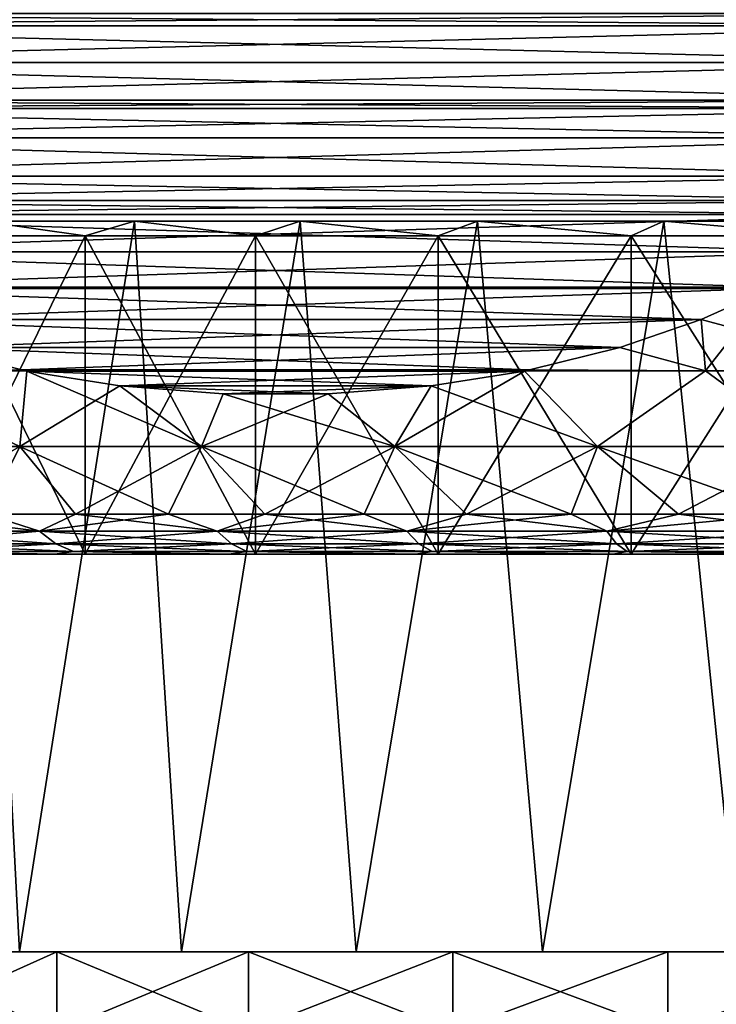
# Model space of a CAD drawing. Header units: metres. Extents: x -109 to 109, y -78 to 121.
# Tile 261 of 656: x -85.61 to -81.23, y 67.1 to 73.28. Entities that reach past the tile are written whole.
import ezdxf

# ---------------------------------------------------------------- set-up
doc = ezdxf.new("R2010")
doc.units = ezdxf.units.M
doc.layers.add('solid_508554_SW0001', color=7, linetype='CONTINUOUS')

msp = doc.modelspace()

# ---------------------------------------------------------------- linework, layer by layer
at = {"layer": 'solid_508554_SW0001'}
for points in [[(-88.704651, 73.244705, -21.725853), (-79.270004, 73.321884, -16.278753), (-88.729996, 73.321884, -21.740484)], [(-88.729996, 73.321884, -42.259514), (-79.270004, 73.321884, -47.721249), (-79.295349, 73.244705, -47.706615)], [(-88.704651, 73.244705, -42.274147), (-88.729996, 73.321884, -42.259514), (-79.295349, 73.244705, -47.706615)], [(-88.704651, 73.244705, -21.725853), (-79.295349, 73.244705, -16.293386), (-79.270004, 73.321884, -16.278753)], [(-88.608627, 73.013016, -21.67041), (-79.295349, 73.244705, -16.293386), (-88.704651, 73.244705, -21.725853)], [(-88.704651, 73.244705, -42.274147), (-79.295349, 73.244705, -47.706615), (-79.391373, 73.013016, -47.651173)], [(-88.608627, 73.013016, -42.32959), (-88.704651, 73.244705, -42.274147), (-79.391373, 73.013016, -47.651173)], [(-88.608627, 73.013016, -21.67041), (-79.391373, 73.013016, -16.348827), (-79.295349, 73.244705, -16.293386)], [(-88.608627, 73.013016, -21.67041), (-88.478874, 72.778084, -21.595497), (-79.391373, 73.013016, -16.348827)], [(-88.608627, 73.013016, -42.32959), (-79.391373, 73.013016, -47.651173), (-79.521126, 72.778084, -47.57626)], [(-88.608627, 73.013016, -42.32959), (-79.521126, 72.778084, -47.57626), (-88.478874, 72.778084, -42.404503)], [(-88.478874, 72.778084, -21.595497), (-79.521126, 72.778084, -16.42374), (-79.391373, 73.013016, -16.348827)], [(-88.478874, 72.778084, -21.595497), (-88.445198, 72.72583, -21.576057), (-79.521126, 72.778084, -16.42374)], [(-88.478874, 72.778084, -42.404503), (-79.521126, 72.778084, -47.57626), (-79.554802, 72.72583, -47.55682)], [(-88.478874, 72.778084, -42.404503), (-79.554802, 72.72583, -47.55682), (-88.445198, 72.72583, -42.423943)], [(-88.445198, 72.72583, -21.576057), (-79.554802, 72.72583, -16.443182), (-79.521126, 72.778084, -16.42374)], [(-88.310387, 72.540077, -21.49822), (-79.554802, 72.72583, -16.443182), (-88.445198, 72.72583, -21.576057)], [(-88.445198, 72.72583, -42.423943), (-79.554802, 72.72583, -47.55682), (-79.689613, 72.540085, -47.478985)], [(-88.310387, 72.540085, -42.501778), (-88.445198, 72.72583, -42.423943), (-79.689613, 72.540085, -47.478985)], [(-88.310387, 72.540077, -21.49822), (-79.689613, 72.540077, -16.521017), (-79.554802, 72.72583, -16.443182)], [(-88.310387, 72.540085, -42.501778), (-79.689613, 72.540085, -47.478985), (-79.903229, 72.299736, -47.355656)], [(-88.096771, 72.299736, -42.625107), (-88.310387, 72.540085, -42.501778), (-79.903229, 72.299736, -47.355656)], [(-88.310387, 72.540077, -21.49822), (-88.096771, 72.299736, -21.374891), (-79.689613, 72.540077, -16.521017)], [(-88.096771, 72.299736, -21.374891), (-79.903229, 72.299736, -16.644346), (-79.689613, 72.540077, -16.521017)], [(-88.096771, 72.299736, -21.374891), (-87.934898, 72.147285, -21.281435), (-79.903229, 72.299736, -16.644346)], [(-88.096771, 72.299736, -42.625107), (-79.903229, 72.299736, -47.355656), (-80.065102, 72.147285, -47.262196)], [(-88.096771, 72.299736, -42.625107), (-80.065102, 72.147285, -47.262196), (-87.934898, 72.147285, -42.718567)], [(-87.934898, 72.147285, -21.281435), (-80.065102, 72.147285, -16.737803), (-79.903229, 72.299736, -16.644346)], [(-87.831314, 72.0597, -21.221628), (-80.065102, 72.147285, -16.737803), (-87.934898, 72.147285, -21.281435)], [(-87.934898, 72.147285, -42.718567), (-80.065102, 72.147285, -47.262196), (-80.168686, 72.0597, -47.202393)], [(-87.831314, 72.0597, -42.77837), (-87.934898, 72.147285, -42.718567), (-80.168686, 72.0597, -47.202393)], [(-87.831314, 72.0597, -21.221628), (-80.168686, 72.0597, -16.797609), (-80.065102, 72.147285, -16.737803)], [(-87.50782, 71.824883, -21.034859), (-80.168686, 72.0597, -16.797609), (-87.831314, 72.0597, -21.221628)], [(-87.831314, 72.0597, -42.77837), (-80.168686, 72.0597, -47.202393), (-80.49218, 71.824883, -47.015621)], [(-87.50782, 71.824883, -42.965141), (-87.831314, 72.0597, -42.77837), (-80.49218, 71.824883, -47.015621)], [(-87.50782, 71.824883, -21.034859), (-80.49218, 71.824883, -16.984379), (-80.168686, 72.0597, -16.797609)], [(-86.176018, 71.925629, -41.197674), (-85.195839, 71.925629, -42.129406), (-85.848305, 72.016304, -41.348305)], [(-85.195839, 71.925629, -21.870594), (-86.176018, 71.925629, -22.802326), (-85.848305, 72.016304, -22.651695)], [(-85.848305, 72.016304, -41.348305), (-84.886993, 72.016304, -42.219585), (-85.608452, 67.425629, -41.582161)], [(-85.195839, 71.925629, -42.129406), (-84.886993, 72.016304, -42.219585), (-85.848305, 72.016304, -41.348305)], [(-84.886993, 72.016304, -21.780415), (-85.848305, 72.016304, -22.651695), (-85.608452, 67.425629, -22.417839)], [(-85.195839, 71.925629, -21.870594), (-85.848305, 72.016304, -22.651695), (-84.886993, 72.016304, -21.780415)], [(-84.886993, 72.016304, -42.219585), (-84.592308, 67.425629, -42.454479), (-85.608452, 67.425629, -41.582161)], [(-84.886993, 72.016304, -21.780415), (-85.608452, 67.425629, -22.417839), (-84.592308, 67.425629, -21.545519)], [(-85.195839, 71.925629, -42.129406), (-84.12645, 71.925629, -42.95718), (-84.886993, 72.016304, -42.219585)], [(-84.12645, 71.925629, -21.04282), (-85.195839, 71.925629, -21.870594), (-84.886993, 72.016304, -21.780415)], [(-84.886993, 72.016304, -42.219585), (-83.844917, 72.016304, -42.992443), (-84.592308, 67.425629, -42.454479)], [(-84.12645, 71.925629, -42.95718), (-83.844917, 72.016304, -42.992443), (-84.886993, 72.016304, -42.219585)], [(-83.844917, 72.016304, -21.007557), (-84.886993, 72.016304, -21.780415), (-84.592308, 67.425629, -21.545519)], [(-84.12645, 71.925629, -21.04282), (-84.886993, 72.016304, -21.780415), (-83.844917, 72.016304, -21.007557)], [(-83.844917, 72.016304, -42.992443), (-83.49324, 67.425629, -43.219452), (-84.592308, 67.425629, -42.454479)], [(-83.844917, 72.016304, -21.007557), (-84.592308, 67.425629, -21.545519), (-83.49324, 67.425629, -20.780548)], [(-84.12645, 71.925629, -42.95718), (-82.978737, 71.925629, -43.672554), (-83.844917, 72.016304, -42.992443)], [(-82.978737, 71.925629, -20.327448), (-84.12645, 71.925629, -21.04282), (-83.844917, 72.016304, -21.007557)], [(-83.844917, 72.016304, -42.992443), (-82.732101, 72.016304, -43.659439), (-83.49324, 67.425629, -43.219452)], [(-82.978737, 71.925629, -43.672554), (-82.732101, 72.016304, -43.659439), (-83.844917, 72.016304, -42.992443)], [(-82.732101, 72.016304, -20.340559), (-83.844917, 72.016304, -21.007557), (-83.49324, 67.425629, -20.780548)], [(-82.978737, 71.925629, -20.327448), (-83.844917, 72.016304, -21.007557), (-82.732101, 72.016304, -20.340559)], [(-82.732101, 72.016304, -43.659439), (-82.322311, 67.425629, -43.869385), (-83.49324, 67.425629, -43.219452)], [(-82.732101, 72.016304, -20.340559), (-83.49324, 67.425629, -20.780548), (-82.322311, 67.425629, -20.130615)], [(-82.978737, 71.925629, -43.672554), (-81.764587, 71.925629, -44.268112), (-82.732101, 72.016304, -43.659439)], [(-81.764587, 71.925629, -19.731886), (-82.978737, 71.925629, -20.327448), (-82.732101, 72.016304, -20.340559)], [(-82.732101, 72.016304, -43.659439), (-81.559265, 72.016304, -44.214149), (-82.322311, 67.425629, -43.869385)], [(-81.764587, 71.925629, -44.268112), (-81.559265, 72.016304, -44.214149), (-82.732101, 72.016304, -43.659439)], [(-81.559265, 72.016304, -19.785851), (-82.732101, 72.016304, -20.340559), (-82.322311, 67.425629, -20.130615)], [(-81.764587, 71.925629, -19.731886), (-82.732101, 72.016304, -20.340559), (-81.559265, 72.016304, -19.785851)], [(-81.559265, 72.016304, -44.214149), (-81.091515, 67.425629, -44.397568), (-82.322311, 67.425629, -43.869385)], [(-81.559265, 72.016304, -19.785851), (-82.322311, 67.425629, -20.130615), (-81.091515, 67.425629, -19.602432)], [(-81.764587, 71.925629, -44.268112), (-80.49649, 71.925629, -44.737762), (-81.559265, 72.016304, -44.214149)], [(-80.49649, 71.925629, -19.262238), (-81.764587, 71.925629, -19.731886), (-81.559265, 72.016304, -19.785851)], [(-81.559265, 72.016304, -44.214149), (-80.337708, 72.016304, -44.65123), (-81.091515, 67.425629, -44.397568)], [(-80.49649, 71.925629, -44.737762), (-80.337708, 72.016304, -44.65123), (-81.559265, 72.016304, -44.214149)], [(-80.337708, 72.016304, -19.34877), (-81.559265, 72.016304, -19.785851), (-81.091515, 67.425629, -19.602432)], [(-80.49649, 71.925629, -19.262238), (-81.559265, 72.016304, -19.785851), (-80.337708, 72.016304, -19.34877)], [(-85.195831, 69.925629, -42.12941), (-85.195839, 71.925629, -42.129406), (-86.176018, 71.925629, -41.197674)], [(-86.176018, 69.925629, -41.19767), (-85.195831, 69.925629, -42.12941), (-86.176018, 71.925629, -41.197674)], [(-86.176018, 69.925629, -22.80233), (-86.176018, 71.925629, -22.802326), (-85.195839, 71.925629, -21.870594)], [(-85.195831, 69.925629, -21.870588), (-86.176018, 69.925629, -22.80233), (-85.195839, 71.925629, -21.870594)], [(-84.126434, 69.925629, -42.957188), (-84.12645, 71.925629, -42.95718), (-85.195839, 71.925629, -42.129406)], [(-85.195831, 69.925629, -42.12941), (-84.126434, 69.925629, -42.957188), (-85.195839, 71.925629, -42.129406)], [(-85.195831, 69.925629, -21.870588), (-85.195839, 71.925629, -21.870594), (-84.12645, 71.925629, -21.04282)], [(-84.126434, 69.925629, -21.04281), (-85.195831, 69.925629, -21.870588), (-84.12645, 71.925629, -21.04282)], [(-82.978714, 69.925629, -43.672562), (-82.978737, 71.925629, -43.672554), (-84.12645, 71.925629, -42.95718)], [(-84.126434, 69.925629, -42.957188), (-82.978714, 69.925629, -43.672562), (-84.12645, 71.925629, -42.95718)], [(-84.126434, 69.925629, -21.04281), (-84.12645, 71.925629, -21.04282), (-82.978737, 71.925629, -20.327448)], [(-82.978714, 69.925629, -20.327438), (-84.126434, 69.925629, -21.04281), (-82.978737, 71.925629, -20.327448)], [(-81.764565, 69.925629, -44.26812), (-81.764587, 71.925629, -44.268112), (-82.978737, 71.925629, -43.672554)], [(-82.978714, 69.925629, -43.672562), (-81.764565, 69.925629, -44.26812), (-82.978737, 71.925629, -43.672554)], [(-82.978714, 69.925629, -20.327438), (-82.978737, 71.925629, -20.327448), (-81.764587, 71.925629, -19.731886)], [(-81.764565, 69.925629, -19.73188), (-82.978714, 69.925629, -20.327438), (-81.764587, 71.925629, -19.731886)], [(-80.49646, 69.925629, -44.73777), (-80.49649, 71.925629, -44.737762), (-81.764587, 71.925629, -44.268112)], [(-81.764565, 69.925629, -44.26812), (-80.49646, 69.925629, -44.73777), (-81.764587, 71.925629, -44.268112)], [(-81.764565, 69.925629, -19.73188), (-81.764587, 71.925629, -19.731886), (-80.49649, 71.925629, -19.262238)], [(-80.49646, 69.925629, -19.262232), (-81.764565, 69.925629, -19.73188), (-80.49649, 71.925629, -19.262238)], [(-87.50782, 71.824883, -21.034859), (-87.122559, 71.601952, -20.812428), (-80.49218, 71.824883, -16.984379)], [(-87.50782, 71.824883, -42.965141), (-80.49218, 71.824883, -47.015621), (-80.877449, 71.601952, -46.79319)], [(-87.50782, 71.824883, -42.965141), (-80.877449, 71.601952, -46.79319), (-87.122551, 71.601952, -43.187576)], [(-87.122559, 71.601952, -20.812428), (-80.877441, 71.601952, -17.20681), (-80.49218, 71.824883, -16.984379)], [(-87.122559, 71.601952, -20.812428), (-87.107857, 71.594429, -20.80394), (-80.877441, 71.601952, -17.20681)], [(-87.122551, 71.601952, -43.187576), (-80.877449, 71.601952, -46.79319), (-80.892143, 71.594429, -46.784702)], [(-87.122551, 71.601952, -43.187576), (-80.892143, 71.594429, -46.784702), (-87.107857, 71.594429, -43.19606)], [(-87.107857, 71.594429, -20.80394), (-80.892143, 71.594429, -17.215298), (-80.877441, 71.601952, -17.20681)], [(-86.674347, 71.398903, -20.553656), (-80.892143, 71.594429, -17.215298), (-87.107857, 71.594429, -20.80394)], [(-87.107857, 71.594429, -43.19606), (-80.892143, 71.594429, -46.784702), (-81.325653, 71.398895, -46.534416)], [(-86.674347, 71.398895, -43.446346), (-87.107857, 71.594429, -43.19606), (-81.325653, 71.398895, -46.534416)], [(-86.674347, 71.398903, -20.553656), (-81.325645, 71.398903, -17.465582), (-80.892143, 71.594429, -17.215298)], [(-81.325653, 71.398895, -46.534416), (-80.892143, 71.594429, -46.784702), (-81.297783, 71.076706, -46.326977)], [(-80.125992, 71.076706, -17.332581), (-80.892143, 71.594429, -17.215298), (-81.325645, 71.398903, -17.465582)], [(-80.892143, 71.594429, -46.784702), (-80.125992, 71.076706, -46.667419), (-81.297783, 71.076706, -46.326977)], [(-86.163612, 71.222977, -20.25878), (-81.325645, 71.398903, -17.465582), (-86.674347, 71.398903, -20.553656)], [(-86.674347, 71.398895, -43.446346), (-81.325653, 71.398895, -46.534416), (-81.836388, 71.222977, -46.239544)], [(-86.163605, 71.222977, -43.741222), (-86.674347, 71.398895, -43.446346), (-81.836388, 71.222977, -46.239544)], [(-86.163612, 71.222977, -20.25878), (-81.83638, 71.222984, -17.760454), (-81.325645, 71.398903, -17.465582)], [(-81.836388, 71.222977, -46.239544), (-81.325653, 71.398895, -46.534416), (-81.297783, 71.076706, -46.326977)], [(-81.83638, 71.222984, -17.760454), (-81.297783, 71.076706, -17.673021), (-81.325645, 71.398903, -17.465582)], [(-81.297783, 71.076706, -17.673021), (-80.125992, 71.076706, -17.332581), (-81.325645, 71.398903, -17.465582)], [(-86.163605, 71.222977, -43.741222), (-85.594688, 71.081955, -44.069687), (-86.609825, 71.076706, -43.228199)], [(-86.163612, 71.222977, -20.25878), (-86.609825, 71.076706, -20.771803), (-85.594696, 71.081955, -19.930317)], [(-86.163612, 71.222977, -20.25878), (-85.594696, 71.081955, -19.930317), (-81.83638, 71.222984, -17.760454)], [(-86.163605, 71.222977, -43.741222), (-81.836388, 71.222977, -46.239544), (-82.405304, 71.081955, -45.911079)], [(-86.163605, 71.222977, -43.741222), (-82.405304, 71.081955, -45.911079), (-85.594688, 71.081955, -44.069687)], [(-85.594696, 71.081955, -19.930317), (-82.405296, 71.081955, -18.088915), (-81.83638, 71.222984, -17.760454)], [(-82.405304, 71.081955, -45.911079), (-81.836388, 71.222977, -46.239544), (-81.297783, 71.076706, -46.326977)], [(-81.83638, 71.222984, -17.760454), (-82.405296, 71.081955, -18.088915), (-81.297783, 71.076706, -17.673021)], [(-86.609825, 71.076706, -20.771803), (-86.667725, 70.60054, -21.336399), (-85.60804, 70.60054, -20.418182)], [(-86.609825, 71.076706, -43.228199), (-85.60804, 70.60054, -43.581818), (-86.667725, 70.60054, -42.663601)], [(-85.594688, 71.081955, -44.069687), (-85.563293, 71.07563, -44.087811), (-86.609825, 71.076706, -43.228199)], [(-85.594696, 71.081955, -19.930317), (-86.609825, 71.076706, -20.771803), (-85.563293, 71.07563, -19.912188)], [(-85.563293, 71.07563, -19.912188), (-86.609825, 71.076706, -20.771803), (-85.60804, 70.60054, -20.418182)], [(-86.609825, 71.076706, -43.228199), (-85.563293, 71.07563, -44.087811), (-85.60804, 70.60054, -43.581818)], [(-85.563293, 71.07563, -19.912188), (-85.60804, 70.60054, -20.418182), (-84.465881, 70.60054, -19.604851)], [(-85.563293, 71.07563, -44.087811), (-84.978127, 70.983101, -44.425659), (-85.60804, 70.60054, -43.581818)], [(-85.594696, 71.081955, -19.930317), (-85.563293, 71.07563, -19.912188), (-82.405296, 71.081955, -18.088915)], [(-85.594688, 71.081955, -44.069687), (-82.436707, 71.07563, -45.892948), (-85.563293, 71.07563, -44.087811)], [(-85.594688, 71.081955, -44.069687), (-82.405304, 71.081955, -45.911079), (-82.436707, 71.07563, -45.892948)], [(-85.563293, 71.07563, -19.912188), (-82.436707, 71.07563, -18.107052), (-82.405296, 71.081955, -18.088915)], [(-84.978134, 70.983101, -19.574345), (-82.436707, 71.07563, -18.107052), (-85.563293, 71.07563, -19.912188)], [(-84.978134, 70.983101, -19.574345), (-85.563293, 71.07563, -19.912188), (-84.465881, 70.60054, -19.604851)], [(-85.563293, 71.07563, -44.087811), (-82.436707, 71.07563, -45.892948), (-83.021858, 70.983101, -45.555111)], [(-85.563293, 71.07563, -44.087811), (-83.021858, 70.983101, -45.555111), (-84.978127, 70.983101, -44.425659)], [(-84.978134, 70.983101, -19.574345), (-83.021851, 70.983101, -18.444885), (-82.436707, 71.07563, -18.107052)], [(-82.436707, 71.07563, -45.892948), (-81.976128, 70.60054, -45.678707), (-83.251572, 70.60054, -45.09623)], [(-83.021858, 70.983101, -45.555111), (-82.436707, 71.07563, -45.892948), (-83.251572, 70.60054, -45.09623)], [(-81.976128, 70.60054, -18.321295), (-82.436707, 71.07563, -18.107052), (-83.021851, 70.983101, -18.444885)], [(-82.405296, 71.081955, -18.088915), (-82.436707, 71.07563, -18.107052), (-81.297783, 71.076706, -17.673021)], [(-82.405304, 71.081955, -45.911079), (-81.297783, 71.076706, -46.326977), (-82.436707, 71.07563, -45.892948)], [(-81.976128, 70.60054, -18.321295), (-81.297783, 71.076706, -17.673021), (-82.436707, 71.07563, -18.107052)], [(-82.436707, 71.07563, -45.892948), (-81.297783, 71.076706, -46.326977), (-81.976128, 70.60054, -45.678707)], [(-81.976128, 70.60054, -18.321295), (-80.651085, 70.60054, -17.862694), (-81.297783, 71.076706, -17.673021)], [(-81.297783, 71.076706, -46.326977), (-80.651085, 70.60054, -46.137306), (-81.976128, 70.60054, -45.678707)], [(-80.651085, 70.60054, -17.862694), (-80.125992, 71.076706, -17.332581), (-81.297783, 71.076706, -17.673021)], [(-81.297783, 71.076706, -46.326977), (-80.125992, 71.076706, -46.667419), (-80.651085, 70.60054, -46.137306)], [(-84.978127, 70.983101, -44.425659), (-84.465881, 70.60054, -44.395149), (-85.60804, 70.60054, -43.581818)], [(-84.329643, 70.932083, -19.199936), (-83.021851, 70.983101, -18.444885), (-84.978134, 70.983101, -19.574345)], [(-84.329643, 70.932083, -19.199936), (-84.978134, 70.983101, -19.574345), (-84.465881, 70.60054, -19.604851)], [(-84.978127, 70.983101, -44.425659), (-84.329636, 70.932083, -44.800064), (-84.465881, 70.60054, -44.395149)], [(-84.978127, 70.983101, -44.425659), (-83.021858, 70.983101, -45.555111), (-83.670349, 70.932083, -45.180706)], [(-84.978127, 70.983101, -44.425659), (-83.670349, 70.932083, -45.180706), (-84.329636, 70.932083, -44.800064)], [(-83.670349, 70.932083, -18.819294), (-83.021851, 70.983101, -18.444885), (-84.329643, 70.932083, -19.199936)], [(-83.670349, 70.932083, -18.819294), (-83.251572, 70.60054, -18.903772), (-83.021851, 70.983101, -18.444885)], [(-83.670349, 70.932083, -45.180706), (-83.021858, 70.983101, -45.555111), (-83.251572, 70.60054, -45.09623)], [(-83.251572, 70.60054, -18.903772), (-81.976128, 70.60054, -18.321295), (-83.021851, 70.983101, -18.444885)], [(-84.329643, 70.932083, -19.199936), (-84.465881, 70.60054, -19.604851), (-83.251572, 70.60054, -18.903772)], [(-83.670349, 70.932083, -45.180706), (-83.251572, 70.60054, -45.09623), (-84.465881, 70.60054, -44.395149)], [(-84.329636, 70.932083, -44.800064), (-83.670349, 70.932083, -45.180706), (-84.465881, 70.60054, -44.395149)], [(-83.670349, 70.932083, -18.819294), (-84.329643, 70.932083, -19.199936), (-83.251572, 70.60054, -18.903772)], [(-85.60804, 70.60054, -43.581818), (-86.357178, 70.175629, -42.369747), (-86.667725, 70.60054, -42.663601)], [(-86.667725, 70.60054, -21.336399), (-85.819313, 70.175629, -21.144304), (-85.60804, 70.60054, -20.418182)], [(-85.60804, 70.60054, -43.581818), (-85.819313, 70.175629, -42.855698), (-86.357178, 70.175629, -42.369747)], [(-85.60804, 70.60054, -43.581818), (-85.257515, 70.175629, -43.313778), (-85.819313, 70.175629, -42.855698)], [(-85.60804, 70.60054, -20.418182), (-85.819313, 70.175629, -21.144304), (-85.257515, 70.175629, -20.686222)], [(-84.465881, 70.60054, -44.395149), (-85.257515, 70.175629, -43.313778), (-85.60804, 70.60054, -43.581818)], [(-85.60804, 70.60054, -20.418182), (-85.257515, 70.175629, -20.686222), (-84.673241, 70.175629, -20.257183)], [(-85.60804, 70.60054, -20.418182), (-84.673241, 70.175629, -20.257183), (-84.465881, 70.60054, -19.604851)], [(-84.465881, 70.60054, -44.395149), (-84.673241, 70.175629, -43.742817), (-85.257515, 70.175629, -43.313778)], [(-84.465881, 70.60054, -44.395149), (-84.067986, 70.175629, -44.141712), (-84.673241, 70.175629, -43.742817)], [(-84.465881, 70.60054, -19.604851), (-84.673241, 70.175629, -20.257183), (-84.067986, 70.175629, -19.858286)], [(-83.251572, 70.60054, -45.09623), (-84.067986, 70.175629, -44.141712), (-84.465881, 70.60054, -44.395149)], [(-84.465881, 70.60054, -19.604851), (-84.067986, 70.175629, -19.858286), (-83.443306, 70.175629, -19.490557)], [(-84.465881, 70.60054, -19.604851), (-83.443306, 70.175629, -19.490557), (-83.251572, 70.60054, -18.903772)], [(-83.251572, 70.60054, -45.09623), (-83.443306, 70.175629, -44.509441), (-84.067986, 70.175629, -44.141712)], [(-83.251572, 70.60054, -45.09623), (-82.800804, 70.175629, -44.845058), (-83.443306, 70.175629, -44.509441)], [(-83.251572, 70.60054, -18.903772), (-83.443306, 70.175629, -19.490557), (-82.800804, 70.175629, -19.154942)], [(-81.976128, 70.60054, -45.678707), (-82.800804, 70.175629, -44.845058), (-83.251572, 70.60054, -45.09623)], [(-83.251572, 70.60054, -18.903772), (-82.800804, 70.175629, -19.154942), (-82.14212, 70.175629, -18.852297)], [(-83.251572, 70.60054, -18.903772), (-82.14212, 70.175629, -18.852297), (-81.976128, 70.60054, -18.321295)], [(-81.976128, 70.60054, -45.678707), (-82.14212, 70.175629, -45.147705), (-82.800804, 70.175629, -44.845058)], [(-81.976128, 70.60054, -45.678707), (-81.468964, 70.175629, -45.416595), (-82.14212, 70.175629, -45.147705)], [(-81.976128, 70.60054, -18.321295), (-82.14212, 70.175629, -18.852297), (-81.468964, 70.175629, -18.583403)], [(-80.651085, 70.60054, -46.137306), (-81.468964, 70.175629, -45.416595), (-81.976128, 70.60054, -45.678707)], [(-81.976128, 70.60054, -18.321295), (-81.468964, 70.175629, -18.583403), (-80.783043, 70.175629, -18.348949)], [(-81.976128, 70.60054, -18.321295), (-80.783043, 70.175629, -18.348949), (-80.651085, 70.60054, -17.862694)], [(-80.651085, 70.60054, -46.137306), (-80.783043, 70.175629, -45.651051), (-81.468964, 70.175629, -45.416595)], [(-85.819313, 70.175629, -42.855698), (-85.484055, 70.06897, -42.947102), (-86.513794, 70.06897, -42.013794)], [(-86.357178, 70.175629, -21.630253), (-86.513794, 70.06897, -21.986204), (-85.484055, 70.06897, -21.0529)], [(-85.819313, 70.175629, -21.144304), (-86.357178, 70.175629, -21.630253), (-85.484055, 70.06897, -21.0529)], [(-85.819313, 70.175629, -42.855698), (-85.257515, 70.175629, -43.313778), (-85.484055, 70.06897, -42.947102)], [(-85.257515, 70.175629, -20.686222), (-85.819313, 70.175629, -21.144304), (-85.484055, 70.06897, -21.0529)], [(-84.673241, 70.175629, -43.742817), (-84.36779, 70.06897, -43.774979), (-85.484055, 70.06897, -42.947102)], [(-85.257515, 70.175629, -43.313778), (-84.673241, 70.175629, -43.742817), (-85.484055, 70.06897, -42.947102)], [(-85.257515, 70.175629, -20.686222), (-85.484055, 70.06897, -21.0529), (-84.36779, 70.06897, -20.225023)], [(-84.673241, 70.175629, -20.257183), (-85.257515, 70.175629, -20.686222), (-84.36779, 70.06897, -20.225023)], [(-84.673241, 70.175629, -43.742817), (-84.067986, 70.175629, -44.141712), (-84.36779, 70.06897, -43.774979)], [(-84.067986, 70.175629, -19.858286), (-84.673241, 70.175629, -20.257183), (-84.36779, 70.06897, -20.225023)], [(-83.443306, 70.175629, -44.509441), (-83.175751, 70.06897, -44.489456), (-84.36779, 70.06897, -43.774979)], [(-84.067986, 70.175629, -44.141712), (-83.443306, 70.175629, -44.509441), (-84.36779, 70.06897, -43.774979)], [(-84.067986, 70.175629, -19.858286), (-84.36779, 70.06897, -20.225023), (-83.175751, 70.06897, -19.510544)], [(-83.443306, 70.175629, -19.490557), (-84.067986, 70.175629, -19.858286), (-83.175751, 70.06897, -19.510544)], [(-83.443306, 70.175629, -44.509441), (-82.800804, 70.175629, -44.845058), (-83.175751, 70.06897, -44.489456)], [(-82.800804, 70.175629, -19.154942), (-83.443306, 70.175629, -19.490557), (-83.175751, 70.06897, -19.510544)], [(-82.14212, 70.175629, -45.147705), (-81.919426, 70.06897, -45.083652), (-83.175751, 70.06897, -44.489456)], [(-82.800804, 70.175629, -44.845058), (-82.14212, 70.175629, -45.147705), (-83.175751, 70.06897, -44.489456)], [(-82.800804, 70.175629, -19.154942), (-83.175751, 70.06897, -19.510544), (-81.919426, 70.06897, -18.916346)], [(-82.14212, 70.175629, -18.852297), (-82.800804, 70.175629, -19.154942), (-81.919426, 70.06897, -18.916346)], [(-82.14212, 70.175629, -45.147705), (-81.468964, 70.175629, -45.416595), (-81.919426, 70.06897, -45.083652)], [(-81.468964, 70.175629, -18.583403), (-82.14212, 70.175629, -18.852297), (-81.919426, 70.06897, -18.916346)], [(-80.783043, 70.175629, -45.651051), (-80.610909, 70.06897, -45.551849), (-81.919426, 70.06897, -45.083652)], [(-81.468964, 70.175629, -45.416595), (-80.783043, 70.175629, -45.651051), (-81.919426, 70.06897, -45.083652)], [(-81.468964, 70.175629, -18.583403), (-81.919426, 70.06897, -18.916346), (-80.610909, 70.06897, -18.448151)], [(-80.783043, 70.175629, -18.348949), (-81.468964, 70.175629, -18.583403), (-80.610909, 70.06897, -18.448151)], [(-86.513794, 70.06897, -42.013794), (-85.484055, 70.06897, -42.947102), (-86.39888, 69.99015, -41.898884)], [(-86.513794, 70.06897, -21.986204), (-86.39888, 69.99015, -22.101116), (-85.380959, 69.99015, -21.178522)], [(-85.484055, 70.06897, -21.0529), (-86.513794, 70.06897, -21.986204), (-85.380959, 69.99015, -21.178522)], [(-85.484055, 70.06897, -42.947102), (-85.380959, 69.99015, -42.82148), (-86.39888, 69.99015, -41.898884)], [(-85.484055, 70.06897, -42.947102), (-84.36779, 70.06897, -43.774979), (-85.380959, 69.99015, -42.82148)], [(-85.484055, 70.06897, -21.0529), (-85.380959, 69.99015, -21.178522), (-84.277504, 69.99015, -20.360144)], [(-84.36779, 70.06897, -20.225023), (-85.484055, 70.06897, -21.0529), (-84.277504, 69.99015, -20.360144)], [(-84.36779, 70.06897, -43.774979), (-84.277504, 69.99015, -43.639854), (-85.380959, 69.99015, -42.82148)], [(-84.36779, 70.06897, -43.774979), (-83.175751, 70.06897, -44.489456), (-84.277504, 69.99015, -43.639854)], [(-84.36779, 70.06897, -20.225023), (-84.277504, 69.99015, -20.360144), (-83.099144, 69.99015, -19.653864)], [(-83.175751, 70.06897, -19.510544), (-84.36779, 70.06897, -20.225023), (-83.099144, 69.99015, -19.653864)], [(-83.175751, 70.06897, -44.489456), (-83.099144, 69.99015, -44.346134), (-84.277504, 69.99015, -43.639854)], [(-83.175751, 70.06897, -44.489456), (-81.919426, 70.06897, -45.083652), (-83.099144, 69.99015, -44.346134)], [(-83.175751, 70.06897, -19.510544), (-83.099144, 69.99015, -19.653864), (-81.857239, 69.99015, -19.066484)], [(-81.919426, 70.06897, -18.916346), (-83.175751, 70.06897, -19.510544), (-81.857239, 69.99015, -19.066484)], [(-81.919426, 70.06897, -45.083652), (-81.857239, 69.99015, -44.933514), (-83.099144, 69.99015, -44.346134)], [(-81.919426, 70.06897, -45.083652), (-80.610909, 70.06897, -45.551849), (-81.857239, 69.99015, -44.933514)], [(-81.919426, 70.06897, -18.916346), (-81.857239, 69.99015, -19.066484), (-80.563736, 69.99015, -18.603662)], [(-80.610909, 70.06897, -18.448151), (-81.919426, 70.06897, -18.916346), (-80.563736, 69.99015, -18.603662)], [(-80.610909, 70.06897, -45.551849), (-80.563736, 69.99015, -45.396339), (-81.857239, 69.99015, -44.933514)], [(-86.39888, 69.99015, -41.898884), (-85.380959, 69.99015, -42.82148), (-86.275818, 69.941841, -41.775822)], [(-86.39888, 69.99015, -22.101116), (-86.275818, 69.941841, -22.22418), (-85.270546, 69.941841, -21.313055)], [(-85.380959, 69.99015, -21.178522), (-86.39888, 69.99015, -22.101116), (-85.270546, 69.941841, -21.313055)], [(-85.380959, 69.99015, -42.82148), (-85.270546, 69.941841, -42.686947), (-86.275818, 69.941841, -41.775822)], [(-85.380959, 69.99015, -42.82148), (-84.277504, 69.99015, -43.639854), (-85.270546, 69.941841, -42.686947)], [(-85.380959, 69.99015, -21.178522), (-85.270546, 69.941841, -21.313055), (-84.180817, 69.941841, -20.50485)], [(-84.277504, 69.99015, -20.360144), (-85.380959, 69.99015, -21.178522), (-84.180817, 69.941841, -20.50485)], [(-84.277504, 69.99015, -43.639854), (-84.180817, 69.941841, -43.495148), (-85.270546, 69.941841, -42.686947)], [(-84.277504, 69.99015, -43.639854), (-83.099144, 69.99015, -44.346134), (-84.180817, 69.941841, -43.495148)], [(-84.277504, 69.99015, -20.360144), (-84.180817, 69.941841, -20.50485), (-83.017105, 69.941841, -19.807352)], [(-83.099144, 69.99015, -19.653864), (-84.277504, 69.99015, -20.360144), (-83.017105, 69.941841, -19.807352)], [(-83.099144, 69.99015, -44.346134), (-83.017105, 69.941841, -44.192646), (-84.180817, 69.941841, -43.495148)], [(-83.099144, 69.99015, -44.346134), (-81.857239, 69.99015, -44.933514), (-83.017105, 69.941841, -44.192646)], [(-83.099144, 69.99015, -19.653864), (-83.017105, 69.941841, -19.807352), (-81.790634, 69.941841, -19.227276)], [(-81.857239, 69.99015, -19.066484), (-83.099144, 69.99015, -19.653864), (-81.790634, 69.941841, -19.227276)], [(-81.857239, 69.99015, -44.933514), (-81.790634, 69.941841, -44.772724), (-83.017105, 69.941841, -44.192646)], [(-81.857239, 69.99015, -44.933514), (-80.563736, 69.99015, -45.396339), (-81.790634, 69.941841, -44.772724)], [(-81.857239, 69.99015, -19.066484), (-81.790634, 69.941841, -19.227276), (-80.513214, 69.941841, -18.770206)], [(-80.563736, 69.99015, -18.603662), (-81.857239, 69.99015, -19.066484), (-80.513214, 69.941841, -18.770206)], [(-80.563736, 69.99015, -45.396339), (-80.513214, 69.941841, -45.229794), (-81.790634, 69.941841, -44.772724)], [(-86.275818, 69.941841, -41.775822), (-85.386513, 69.925629, -42.355499), (-86.388786, 69.925629, -41.403107)], [(-86.275818, 69.941841, -22.22418), (-86.388786, 69.925629, -22.596893), (-85.386513, 69.925629, -21.644503)], [(-86.388786, 69.925629, -41.403107), (-85.386513, 69.925629, -42.355499), (-86.176018, 69.925629, -41.19767)], [(-85.386513, 69.925629, -21.644503), (-86.388786, 69.925629, -22.596893), (-86.176018, 69.925629, -22.80233)], [(-86.275818, 69.941841, -41.775822), (-85.270546, 69.941841, -42.686947), (-85.386513, 69.925629, -42.355499)], [(-85.270546, 69.941841, -21.313055), (-86.275818, 69.941841, -22.22418), (-85.386513, 69.925629, -21.644503)], [(-85.386513, 69.925629, -42.355499), (-85.195831, 69.925629, -42.12941), (-86.176018, 69.925629, -41.19767)], [(-85.386513, 69.925629, -21.644503), (-86.176018, 69.925629, -22.80233), (-85.195831, 69.925629, -21.870588)], [(-85.270546, 69.941841, -42.686947), (-84.293015, 69.925629, -43.20158), (-85.386513, 69.925629, -42.355499)], [(-85.270546, 69.941841, -21.313055), (-85.386513, 69.925629, -21.644503), (-84.293015, 69.925629, -20.79842)], [(-85.386513, 69.925629, -42.355499), (-84.293015, 69.925629, -43.20158), (-85.195831, 69.925629, -42.12941)], [(-84.293015, 69.925629, -20.79842), (-85.386513, 69.925629, -21.644503), (-85.195831, 69.925629, -21.870588)], [(-85.270546, 69.941841, -42.686947), (-84.180817, 69.941841, -43.495148), (-84.293015, 69.925629, -43.20158)], [(-84.180817, 69.941841, -20.50485), (-85.270546, 69.941841, -21.313055), (-84.293015, 69.925629, -20.79842)], [(-84.293015, 69.925629, -43.20158), (-84.126434, 69.925629, -42.957188), (-85.195831, 69.925629, -42.12941)], [(-84.293015, 69.925629, -20.79842), (-85.195831, 69.925629, -21.870588), (-84.126434, 69.925629, -21.04281)], [(-84.180817, 69.941841, -43.495148), (-83.119545, 69.925629, -43.932648), (-84.293015, 69.925629, -43.20158)], [(-84.180817, 69.941841, -20.50485), (-84.293015, 69.925629, -20.79842), (-83.119545, 69.925629, -20.067352)], [(-84.293015, 69.925629, -43.20158), (-83.119545, 69.925629, -43.932648), (-84.126434, 69.925629, -42.957188)], [(-83.119545, 69.925629, -20.067352), (-84.293015, 69.925629, -20.79842), (-84.126434, 69.925629, -21.04281)], [(-84.180817, 69.941841, -43.495148), (-83.017105, 69.941841, -44.192646), (-83.119545, 69.925629, -43.932648)], [(-83.017105, 69.941841, -19.807352), (-84.180817, 69.941841, -20.50485), (-83.119545, 69.925629, -20.067352)], [(-83.119545, 69.925629, -43.932648), (-82.978714, 69.925629, -43.672562), (-84.126434, 69.925629, -42.957188)], [(-83.119545, 69.925629, -20.067352), (-84.126434, 69.925629, -21.04281), (-82.978714, 69.925629, -20.327438)], [(-83.017105, 69.941841, -44.192646), (-81.877983, 69.925629, -44.541283), (-83.119545, 69.925629, -43.932648)], [(-83.017105, 69.941841, -19.807352), (-83.119545, 69.925629, -20.067352), (-81.877983, 69.925629, -19.458717)], [(-83.119545, 69.925629, -43.932648), (-81.877983, 69.925629, -44.541283), (-82.978714, 69.925629, -43.672562)], [(-81.877983, 69.925629, -19.458717), (-83.119545, 69.925629, -20.067352), (-82.978714, 69.925629, -20.327438)], [(-83.017105, 69.941841, -44.192646), (-81.790634, 69.941841, -44.772724), (-81.877983, 69.925629, -44.541283)], [(-81.790634, 69.941841, -19.227276), (-83.017105, 69.941841, -19.807352), (-81.877983, 69.925629, -19.458717)], [(-81.877983, 69.925629, -44.541283), (-81.764565, 69.925629, -44.26812), (-82.978714, 69.925629, -43.672562)], [(-81.877983, 69.925629, -19.458717), (-82.978714, 69.925629, -20.327438), (-81.764565, 69.925629, -19.73188)], [(-81.790634, 69.941841, -44.772724), (-80.581566, 69.925629, -45.021034), (-81.877983, 69.925629, -44.541283)], [(-81.790634, 69.941841, -19.227276), (-81.877983, 69.925629, -19.458717), (-80.581566, 69.925629, -18.978966)], [(-81.877983, 69.925629, -44.541283), (-80.581566, 69.925629, -45.021034), (-81.764565, 69.925629, -44.26812)], [(-80.581566, 69.925629, -18.978966), (-81.877983, 69.925629, -19.458717), (-81.764565, 69.925629, -19.73188)], [(-81.790634, 69.941841, -44.772724), (-80.513214, 69.941841, -45.229794), (-80.581566, 69.925629, -45.021034)], [(-80.513214, 69.941841, -18.770206), (-81.790634, 69.941841, -19.227276), (-80.581566, 69.925629, -18.978966)], [(-80.581566, 69.925629, -45.021034), (-80.49646, 69.925629, -44.73777), (-81.764565, 69.925629, -44.26812)], [(-80.581566, 69.925629, -18.978966), (-81.764565, 69.925629, -19.73188), (-80.49646, 69.925629, -19.262232)], [(-87.502022, 67.425629, -41.444855), (-85.608452, 67.425629, -41.582161), (-84.592308, 67.425629, -42.454479)], [(-86.490059, 67.425629, -42.509457), (-87.502022, 67.425629, -41.444855), (-84.592308, 67.425629, -42.454479)], [(-86.490059, 67.425629, -21.490545), (-86.490028, 66.925629, -21.490509), (-85.375557, 66.925629, -20.533768)], [(-86.490059, 67.425629, -21.490545), (-85.375557, 66.925629, -20.533768), (-85.375542, 67.425629, -20.533752)], [(-85.375542, 67.425629, -43.466248), (-86.490028, 66.925629, -42.509491), (-86.490059, 67.425629, -42.509457)], [(-86.490059, 67.425629, -42.509457), (-84.592308, 67.425629, -42.454479), (-83.49324, 67.425629, -43.219452)], [(-85.375542, 67.425629, -43.466248), (-86.490059, 67.425629, -42.509457), (-83.49324, 67.425629, -43.219452)], [(-83.49324, 67.425629, -20.780548), (-86.490059, 67.425629, -21.490545), (-85.375542, 67.425629, -20.533752)], [(-84.592308, 67.425629, -21.545519), (-85.608452, 67.425629, -22.417839), (-86.490059, 67.425629, -21.490545)], [(-83.49324, 67.425629, -20.780548), (-84.592308, 67.425629, -21.545519), (-86.490059, 67.425629, -21.490545)], [(-85.375542, 67.425629, -43.466248), (-85.375557, 66.925629, -43.466232), (-86.490028, 66.925629, -42.509491)], [(-85.375542, 67.425629, -20.533752), (-85.375557, 66.925629, -20.533768), (-84.169998, 66.925629, -19.694672)], [(-84.169876, 67.425629, -44.305401), (-84.169998, 66.925629, -44.305328), (-85.375557, 66.925629, -43.466232)], [(-84.169876, 67.425629, -44.305401), (-85.375557, 66.925629, -43.466232), (-85.375542, 67.425629, -43.466248)], [(-85.375542, 67.425629, -20.533752), (-84.169998, 66.925629, -19.694672), (-84.169876, 67.425629, -19.694599)], [(-85.375542, 67.425629, -43.466248), (-83.49324, 67.425629, -43.219452), (-82.322311, 67.425629, -43.869385)], [(-84.169876, 67.425629, -44.305401), (-85.375542, 67.425629, -43.466248), (-82.322311, 67.425629, -43.869385)], [(-82.322311, 67.425629, -20.130615), (-85.375542, 67.425629, -20.533752), (-84.169876, 67.425629, -19.694599)], [(-82.322311, 67.425629, -20.130615), (-83.49324, 67.425629, -20.780548), (-85.375542, 67.425629, -20.533752)], [(-84.169876, 67.425629, -19.694599), (-84.169998, 66.925629, -19.694672), (-82.885727, 66.925629, -18.98184)], [(-82.885666, 67.425629, -45.018185), (-82.885727, 66.925629, -45.018158), (-84.169998, 66.925629, -44.305328)], [(-82.885666, 67.425629, -45.018185), (-84.169998, 66.925629, -44.305328), (-84.169876, 67.425629, -44.305401)], [(-84.169876, 67.425629, -19.694599), (-82.885727, 66.925629, -18.98184), (-82.885666, 67.425629, -18.981815)], [(-84.169876, 67.425629, -44.305401), (-82.322311, 67.425629, -43.869385), (-81.091515, 67.425629, -44.397568)], [(-84.169876, 67.425629, -44.305401), (-81.091515, 67.425629, -44.397568), (-79.813698, 67.425629, -44.798473)], [(-82.885666, 67.425629, -45.018185), (-84.169876, 67.425629, -44.305401), (-79.813698, 67.425629, -44.798473)], [(-81.091515, 67.425629, -19.602432), (-84.169876, 67.425629, -19.694599), (-82.885666, 67.425629, -18.981815)], [(-81.091515, 67.425629, -19.602432), (-82.322311, 67.425629, -20.130615), (-84.169876, 67.425629, -19.694599)], [(-82.885666, 67.425629, -18.981815), (-82.885727, 66.925629, -18.98184), (-81.535919, 66.925629, -18.402594)], [(-81.53598, 67.425629, -45.597389), (-81.535919, 66.925629, -45.597408), (-82.885727, 66.925629, -45.018158)], [(-81.53598, 67.425629, -45.597389), (-82.885727, 66.925629, -45.018158), (-82.885666, 67.425629, -45.018185)], [(-82.885666, 67.425629, -18.981815), (-81.535919, 66.925629, -18.402594), (-81.53598, 67.425629, -18.402613)], [(-82.885666, 67.425629, -45.018185), (-79.813698, 67.425629, -44.798473), (-78.502022, 67.425629, -45.068031)], [(-82.885666, 67.425629, -45.018185), (-78.502022, 67.425629, -45.068031), (-77.169647, 67.425629, -45.203529)], [(-71.46402, 67.425629, -45.597389), (-82.885666, 67.425629, -45.018185), (-77.169647, 67.425629, -45.203529)], [(-71.46402, 67.425629, -45.597389), (-81.53598, 67.425629, -45.597389), (-82.885666, 67.425629, -45.018185)], [(-78.502022, 67.425629, -18.931971), (-82.885666, 67.425629, -18.981815), (-81.53598, 67.425629, -18.402613)], [(-79.813698, 67.425629, -19.201527), (-81.091515, 67.425629, -19.602432), (-82.885666, 67.425629, -18.981815)], [(-78.502022, 67.425629, -18.931971), (-79.813698, 67.425629, -19.201527), (-82.885666, 67.425629, -18.981815)], [(-81.53598, 67.425629, -18.402613), (-81.535919, 66.925629, -18.402594), (-80.134521, 67.425629, -17.962896)], [(-80.134521, 67.425629, -46.037106), (-81.535919, 66.925629, -45.597408), (-81.53598, 67.425629, -45.597389)], [(-72.865479, 67.425629, -46.037106), (-80.134521, 67.425629, -46.037106), (-81.53598, 67.425629, -45.597389)], [(-71.46402, 67.425629, -45.597389), (-72.865479, 67.425629, -46.037106), (-81.53598, 67.425629, -45.597389)], [(-81.53598, 67.425629, -18.402613), (-71.46402, 67.425629, -18.402613), (-70.114334, 67.425629, -18.981815)], [(-75.830353, 67.425629, -18.796471), (-81.53598, 67.425629, -18.402613), (-70.114334, 67.425629, -18.981815)], [(-81.53598, 67.425629, -18.402613), (-80.134521, 67.425629, -17.962896), (-71.46402, 67.425629, -18.402613)], [(-77.169647, 67.425629, -18.796471), (-78.502022, 67.425629, -18.931971), (-81.53598, 67.425629, -18.402613)], [(-75.830353, 67.425629, -18.796471), (-77.169647, 67.425629, -18.796471), (-81.53598, 67.425629, -18.402613)], [(-80.134521, 67.425629, -17.962896), (-81.535919, 66.925629, -18.402594), (-80.134445, 66.925629, -17.962877)], [(-80.134521, 67.425629, -46.037106), (-80.134445, 66.925629, -46.037121), (-81.535919, 66.925629, -45.597408)]]:
    msp.add_3dface(points, dxfattribs=at)

doc.saveas('drawing.dxf')
